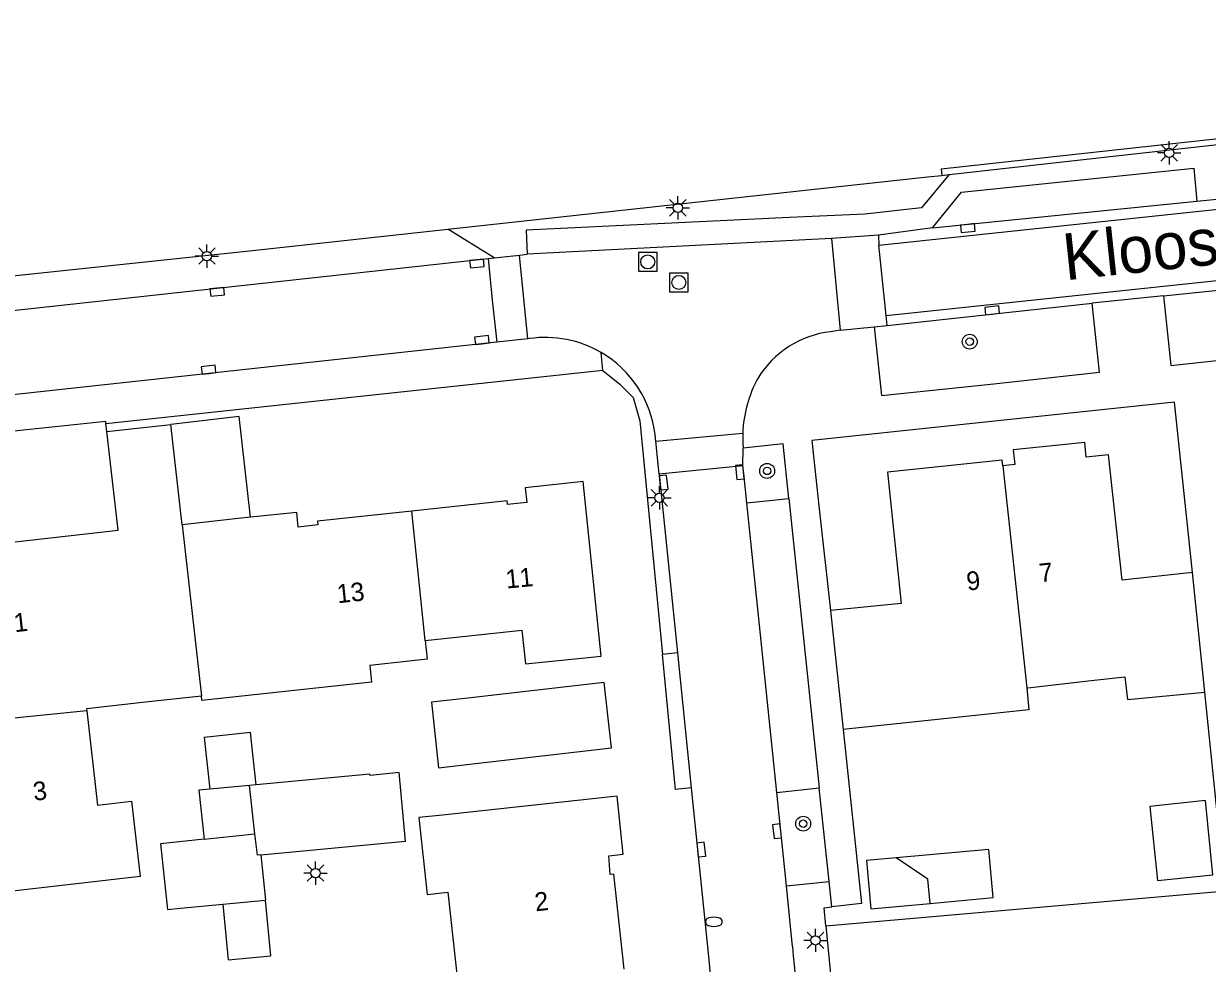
# Model space of a CAD drawing. Extents: x 140000 to 143000, y 403500 to 406000.
# Drawn here: x 140434.8 to 140498.4, y 403933.9 to 403984.3 of the extents above; entities that cross this region are included whole.
import ezdxf

# ---------------------------------------------------------------- set-up
doc = ezdxf.new("R2010")
doc.units = 0
for name, color, linetype in [('gg-afsc-erfafscheiding', 7, 'Continuous'), ('gg-afsc-hekwerk', 7, 'Continuous'), ('gg-anno-huisnummerreeks BGT', 7, 'Continuous'), ('gg-anno-openbare ruimte label', 7, 'Continuous'), ('gg-bbg-bijgebouw', 7, 'Continuous'), ('gg-bbg-gedigitaliseerde bebouwing', 7, 'Continuous'), ('gg-bbg-gedigitaliseerde bijgebouw', 7, 'Continuous'), ('gg-bbg-hoofdgebouw', 7, 'Continuous'), ('gg-bbg-luifel en loopbrug', 7, 'Continuous'), ('gg-bbg-tussenscheiding', 7, 'Continuous'), ('gg-knt-verharding', 7, 'Continuous'), ('gg-knt-verharding nz', 7, 'Continuous'), ('gt-grn-groengrens', 7, 'Continuous'), ('gt-grn-weggrens', 7, 'Continuous'), ('gt-symb-boom', 7, 'Continuous'), ('gt-symb-brandkraan', 7, 'Continuous'), ('gt-symb-kolk', 7, 'Continuous'), ('gt-symb-lichtmast', 7, 'Continuous'), ('gt-symb-rioolschacht', 7, 'Continuous')]:
    doc.layers.add(name, color=color, linetype=linetype)

# ---------------------------------------------------------------- blocks, each defined once
blk = doc.blocks.new('gt0-BR')
at = {"layer": 'gt-symb-brandkraan'}
for centre, radius, start, end in [((-0.244, 0), 0.206, 107.56694, 252.43307), ((0.599, -2.664), 3, 106.89205, 107.56694), ((0, -0.691), 0.938, 73.10799, 106.89205), ((-0.599, -2.664), 3, 72.43309, 73.10799), ((0.244, 0), 0.206, 287.56695, 72.43309), ((0.599, 2.664), 3, 252.43307, 253.10797), ((0, 0.691), 0.938, 253.10797, 286.89206), ((-0.599, 2.664), 3, 286.89206, 287.56695)]:
    blk.add_arc(centre, radius, start, end, dxfattribs=at)
blk = doc.blocks.new('gt0-RS')
at = {"layer": 'gt-symb-rioolschacht'}
blk.add_lwpolyline([(-0.5, -0.5), (0.5, -0.5), (0.5, 0.5), (-0.5, 0.5)], close=True, dxfattribs=at)
blk.add_circle((0, 0), 0.375, dxfattribs=at)
blk = doc.blocks.new('gt0-LMAST')
at = {"layer": 'gt-symb-lichtmast'}
for p, q in [((-0.182, 0.173), (-0.447, 0.438)), ((-0.005, 0.246), (-0.005, 0.621)), ((0.172, 0.173), (0.437, 0.438)), ((-0.255, -0.004), (-0.63, -0.004)), ((-0.182, -0.181), (-0.447, -0.446)), ((-0.005, -0.254), (-0.005, -0.629)), ((0.437, -0.446), (0.172, -0.181)), ((0.245, -0.004), (0.62, -0.004))]:
    blk.add_line(p, q, dxfattribs=at)
blk.add_circle((-0.005, -0.004), 0.25, dxfattribs=at)
blk = doc.blocks.new('gt0-KOLK')
at = {"layer": 'gt-symb-kolk'}
blk.add_lwpolyline([(0, 0), (0.375, 0), (0.375, 0.4), (-0.375, 0.4), (-0.375, 0), (0, 0)], dxfattribs=at)
blk = doc.blocks.new('gt0-BOOM')
at = {"layer": 'gt-symb-boom'}
for radius in [0.4, 0.2]:
    blk.add_circle((0, 0), radius, dxfattribs=at)

msp = doc.modelspace()

# ---------------------------------------------------------------- linework, layer by layer
at = {"layer": 'gg-afsc-erfafscheiding'}
for p, q in [((140439.265, 403962.431), (140439.213, 403962.845)), ((140477.872, 403935.89), (140559.274, 403942.987))]:
    msp.add_line(p, q, dxfattribs=at)
for points in [[(140465.89, 403965.71), (140466.811, 403964.97), (140467.527, 403964.266), (140467.887, 403963), (140469.093, 403950.465)], [(140439.213, 403962.845), (140439.196, 403962.979), (140426.933, 403961.683), (140424.252, 403958.674), (140423.814, 403957.274), (140423.656, 403956.014), (140423.893, 403953.713)]]:
    msp.add_lwpolyline(points, dxfattribs=at)
at = {"layer": 'gg-afsc-hekwerk'}
msp.add_lwpolyline([(140555.427, 403984.336), (140484.069, 403976.529), (140484.106, 403976.189)], dxfattribs=at)
at = {"layer": 'gg-bbg-bijgebouw'}
for p, q in [((140447.271, 403943.456), (140446.919, 403943.423)), ((140444.485, 403940.543), (140447.212, 403940.832)), ((140447.527, 403939.697), (140447.785, 403937.264)), ((140445.495, 403937.048), (140447.785, 403937.264))]:
    msp.add_line(p, q, dxfattribs=at)
for points in [[(140465.96, 403948.95), (140458.648, 403948.113), (140456.7, 403947.89), (140457.062, 403944.369), (140459.058, 403944.602), (140466.37, 403945.442), (140465.96, 403948.95)], [(140447.527, 403939.697), (140455.301, 403940.423), (140454.956, 403944.123), (140453.395, 403943.96), (140453.389, 403944.027), (140447.271, 403943.456)], [(140444.485, 403940.543), (140442.135, 403940.294), (140442.51, 403936.758), (140443.212, 403936.833), (140445.495, 403937.048)]]:
    msp.add_lwpolyline(points, dxfattribs=at)
at = {"layer": 'gg-bbg-gedigitaliseerde bebouwing'}
msp.add_lwpolyline([(140456.36, 403951.2), (140456.469, 403950.206), (140453.376, 403949.867)], dxfattribs=at)
at = {"layer": 'gg-bbg-gedigitaliseerde bijgebouw'}
msp.add_line((140447.212, 403940.832), (140446.919, 403943.423), dxfattribs=at)
for points in [[(140481.644, 403939.531), (140480.053, 403939.385), (140480.292, 403936.796), (140483.472, 403937.089)], [(140483.472, 403937.089), (140483.353, 403938.384), (140481.644, 403939.531)]]:
    msp.add_lwpolyline(points, dxfattribs=at)
at = {"layer": 'gg-bbg-hoofdgebouw'}
for p, q in [((140443.302, 403957.428), (140442.693, 403962.818)), ((140478.132, 403952.811), (140478.803, 403946.424))]:
    msp.add_line(p, q, dxfattribs=at)
for points in [[(140431.241, 403946.74), (140430.651, 403951.892), (140430.831, 403951.912), (140430.731, 403952.932), (140429.94, 403952.832), (140429.571, 403955.972), (140439.863, 403957.136), (140439.265, 403962.431), (140442.693, 403962.818)], [(140497.566, 403954.863), (140494.28, 403954.51), (140493.78, 403954.456), (140493.057, 403961.184), (140491.862, 403961.059), (140491.779, 403961.848), (140487.932, 403961.452), (140488.016, 403960.654), (140487.378, 403960.587)], [(140487.378, 403960.587), (140487.348, 403960.888), (140481.179, 403960.241), (140481.917, 403953.196), (140478.132, 403952.811)], [(140456.36, 403951.2), (140461.543, 403951.768), (140461.741, 403949.961), (140465.8, 403950.371), (140464.84, 403959.741), (140461.73, 403959.402), (140461.81, 403958.621), (140460.77, 403958.521), (140460.751, 403958.711), (140455.644, 403958.16)], [(140446.98, 403957.824), (140446.311, 403957.752), (140443.302, 403957.428)], [(140455.644, 403958.16), (140450.571, 403957.612), (140450.591, 403957.422), (140449.541, 403957.302), (140449.461, 403958.091), (140446.98, 403957.824)], [(140498.226, 403948.429), (140497.567, 403954.863), (140497.566, 403954.863)], [(140453.376, 403949.867), (140453.473, 403948.977), (140444.368, 403947.98), (140444.341, 403948.221)], [(140488.662, 403948.663), (140488.727, 403948.671), (140492.127, 403949.056), (140493.936, 403949.261), (140494.074, 403948.043), (140498.226, 403948.429)], [(140488.662, 403948.663), (140488.771, 403947.487), (140478.803, 403946.424)], [(140444.341, 403948.221), (140441.339, 403947.891), (140438.168, 403947.542), (140438.18, 403947.435)], [(140438.18, 403947.435), (140438.763, 403942.373), (140440.587, 403942.583), (140441.052, 403938.539), (140431.681, 403937.461), (140431.321, 403940.581), (140432.111, 403940.671), (140432.011, 403941.702), (140431.821, 403941.682), (140431.241, 403946.74)], [(140467.051, 403933.55), (140466.481, 403938.662), (140466.29, 403938.64), (140466.21, 403939.651), (140466.99, 403939.741), (140466.66, 403942.852), (140457.283, 403941.834), (140456.016, 403941.696), (140456.465, 403937.567), (140457.577, 403937.688), (140458.127, 403932.634)]]:
    msp.add_lwpolyline(points, dxfattribs=at)
at = {"layer": 'gg-bbg-luifel en loopbrug'}
msp.add_line((140446.919, 403943.423), (140444.782, 403943.224), dxfattribs=at)
for points in [[(140446.98, 403957.824), (140446.37, 403963.233), (140442.693, 403962.818)], [(140447.271, 403943.456), (140446.977, 403946.268), (140444.491, 403946.008), (140444.782, 403943.224)], [(140444.782, 403943.224), (140444.207, 403943.17), (140444.485, 403940.543)], [(140495.274, 403942.301), (140495.682, 403938.322), (140498.666, 403938.628), (140498.258, 403942.607), (140495.274, 403942.301)], [(140483.472, 403937.089), (140486.858, 403937.401), (140486.619, 403939.99), (140481.644, 403939.531)], [(140445.495, 403937.048), (140445.777, 403934.061), (140448.066, 403934.277), (140447.785, 403937.264)]]:
    msp.add_lwpolyline(points, dxfattribs=at)
at = {"layer": 'gg-bbg-tussenscheiding'}
for p, q in [((140487.378, 403960.587), (140488.662, 403948.663)), ((140456.36, 403951.2), (140455.644, 403958.16)), ((140443.302, 403957.428), (140444.341, 403948.221)), ((140438.18, 403947.435), (140431.241, 403946.74))]:
    msp.add_line(p, q, dxfattribs=at)
msp.add_lwpolyline([(140447.527, 403939.697), (140447.342, 403939.676), (140447.212, 403940.832)], dxfattribs=at)
at = {"layer": 'gg-knt-verharding'}
for p, q in [((140497.791, 403974.795), (140501.969, 403975.223)), ((140483.603, 403973.37), (140497.791, 403974.795)), ((140460.052, 403971.757), (140457.576, 403973.298)), ((140483.603, 403973.37), (140480.699, 403972.975)), ((140478.173, 403972.797), (140461.838, 403971.958)), ((140480.699, 403972.975), (140478.173, 403972.797)), ((140478.173, 403972.797), (140478.648, 403967.878)), ((140480.699, 403972.975), (140480.72, 403972.447)), ((140481.112, 403968.667), (140480.72, 403972.447)), ((140460.052, 403971.757), (140461.418, 403971.911)), ((140461.418, 403971.911), (140461.838, 403971.958)), ((140461.869, 403967.412), (140461.418, 403971.911)), ((140415.781, 403966.931), (140459.737, 403971.723)), ((140459.737, 403971.723), (140460.052, 403971.757)), ((140481.168, 403968.125), (140492.175, 403969.322)), ((140496.008, 403969.714), (140492.175, 403969.322)), ((140481.168, 403968.125), (140481.112, 403968.667)), ((140478.648, 403967.878), (140480.477, 403968.057)), ((140480.477, 403968.057), (140481.168, 403968.125)), ((140461.869, 403967.412), (140460.21, 403967.232)), ((140461.963, 403967.422), (140461.869, 403967.412)), ((140478.648, 403967.878), (140478.129, 403967.791)), ((140460.21, 403967.232), (140426.612, 403963.583)), ((140465.89, 403965.71), (140465.801, 403966.677)), ((140465.89, 403965.71), (140439.213, 403962.845)), ((140468.735, 403961.909), (140473.415, 403962.346)), ((140468.735, 403961.909), (140468.7, 403962.251)), ((140468.916, 403960.143), (140468.735, 403961.909)), ((140473.422, 403960.59), (140473.437, 403961.541)), ((140473.422, 403960.59), (140468.916, 403960.143)), ((140468.916, 403960.143), (140469.9, 403950.54)), ((140473.628, 403958.599), (140475.888, 403958.833)), ((140475.888, 403958.833), (140477.519, 403943.299)), ((140469.9, 403950.54), (140469.093, 403950.465)), ((140470.642, 403943.303), (140471.571, 403934.237)), ((140475.235, 403943.051), (140477.519, 403943.299)), ((140478.048, 403938.269), (140477.519, 403943.299)), ((140475.754, 403938.034), (140475.235, 403943.051)), ((140475.754, 403938.034), (140478.048, 403938.269)), ((140478.191, 403936.907), (140478.048, 403938.269))]:
    msp.add_line(p, q, dxfattribs=at)
for points in [[(140484.494, 403976.231), (140510.138, 403979.108), (140537.462, 403981.986), (140555.467, 403983.938)], [(140483.603, 403973.37), (140485.162, 403975.283), (140497.633, 403976.57), (140497.791, 403974.795)], [(140484.494, 403976.231), (140483.012, 403974.442), (140479.961, 403974.11), (140475.922, 403973.92), (140461.773, 403973.253), (140461.838, 403971.958)], [(140496.008, 403969.714), (140496.405, 403965.97), (140512.411, 403967.715), (140534.443, 403970.018), (140534.063, 403973.743)], [(140496.008, 403969.714), (140511.958, 403971.373), (140534.063, 403973.743)], [(140413.67, 403968.623), (140447.077, 403972.154), (140457.576, 403973.298)], [(140459.737, 403971.723), (140459.954, 403969.484), (140460.21, 403967.232)], [(140480.477, 403968.057), (140480.869, 403964.375), (140486.889, 403965.002), (140492.567, 403965.613), (140492.175, 403969.322)], [(140497.566, 403954.863), (140496.598, 403964.006), (140492.688, 403963.592), (140477.12, 403961.944), (140477.492, 403958.436), (140478.132, 403952.811)], [(140475.888, 403958.833), (140475.579, 403961.773), (140473.437, 403961.541)], [(140473.628, 403958.599), (140473.464, 403960.181), (140473.422, 403960.59)], [(140470.642, 403943.303), (140469.792, 403943.201), (140469.093, 403950.465)], [(140511.943, 403939.396), (140499.268, 403938.257), (140498.226, 403948.429)], [(140478.803, 403946.424), (140479.785, 403937.081), (140478.191, 403936.907)], [(140477.872, 403935.89), (140477.776, 403936.857), (140478.191, 403936.907)], [(140477.872, 403935.89), (140478.165, 403932.936), (140478.555, 403930.131), (140478.838, 403928.593), (140479.338, 403927.175), (140480.036, 403925.627), (140480.991, 403923.895), (140482.375, 403921.821), (140485.027, 403918.471), (140490.615, 403911.561), (140492.997, 403908.725), (140494.586, 403906.355), (140495.824, 403903.778), (140496.508, 403901.937)]]:
    msp.add_lwpolyline(points, dxfattribs=at)
for centre, radius, start, end in [((140462.815, 403961.555), 5.929, 59.76311, 98.26657), ((140478.729, 403962.543), 5.283, 96.52177, 148.72502), ((140462.818, 403961.56), 5.923, 6.69506, 59.75399), ((140480.06, 403962.117), 6.649, 151.5518, 178.03036), ((140480.137, 403962.127), 6.725, 178.1331, 184.99781), ((140503.669, 403936.708), 32.193, 184.40288, 217.38722)]:
    msp.add_arc(centre, radius, start, end, dxfattribs=at)
at = {"layer": 'gg-knt-verharding nz'}
for p, q in [((140475.235, 403943.051), (140473.628, 403958.599)), ((140469.9, 403950.54), (140470.642, 403943.303)), ((140476.09, 403934.78), (140475.754, 403938.034))]:
    msp.add_line(p, q, dxfattribs=at)
msp.add_arc((140502.346, 403936.218), 26.295, 183.13554, 218.4333, dxfattribs=at)
at = {"layer": 'gt-grn-groengrens'}
msp.add_line((140484.106, 403976.189), (140484.494, 403976.231), dxfattribs=at)
msp.add_lwpolyline([(140457.576, 403973.298), (140483.332, 403976.104), (140484.106, 403976.189)], dxfattribs=at)
at = {"layer": 'gt-grn-weggrens'}
msp.add_line((140480.72, 403972.447), (140552.175, 403979.979), dxfattribs=at)
msp.add_lwpolyline([(140481.112, 403968.667), (140490.084, 403969.605), (140552.551, 403976.217)], dxfattribs=at)

# ---------------------------------------------------------------- block references
at = {"layer": 'gt-symb-boom'}
for p in [(140485.601, 403967.259), (140474.722, 403960.317), (140476.656, 403941.37)]:
    msp.add_blockref('gt0-BOOM', p, dxfattribs=at)
at = {"layer": 'gt-symb-brandkraan'}
msp.add_blockref('gt0-BR', (140471.861, 403936.103), dxfattribs=at)
at = {"layer": 'gt-symb-kolk'}
for p, rotation in [((140485.481, 403973.559), -174.26049799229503), ((140459.114, 403971.655), -173.78190170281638), ((140445.168, 403970.135), -173.78190170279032), ((140486.827, 403968.74), 6.210075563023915), ((140459.423, 403967.147), 6.193158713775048), ((140444.747, 403965.553), 6.2020525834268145), ((140473.455, 403960.273), 95.86074780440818), ((140468.964, 403959.677), -84.14727983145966), ((140475.449, 403940.986), 95.90973955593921), ((140470.985, 403939.958), -84.14727983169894)]:
    msp.add_blockref('gt0-KOLK', p, dxfattribs=dict(at, rotation=rotation))
at = {"layer": 'gt-symb-lichtmast'}
for p in [(140496.318, 403977.4), (140469.932, 403974.451), (140444.638, 403971.86), (140468.938, 403958.878), (140450.471, 403938.722), (140477.321, 403935.109)]:
    msp.add_blockref('gt0-LMAST', p, dxfattribs=at)
at = {"layer": 'gt-symb-rioolschacht'}
for p in [(140468.306, 403971.541), (140469.975, 403970.44)]:
    msp.add_blockref('gt0-RS', p, dxfattribs=at)

# ---------------------------------------------------------------- texts
at = {"layer": 'gg-anno-huisnummerreeks BGT'}
for s, rotation, p in [('7', 6.1, (140489.38, 403954.332)), ('11', 5.4, (140460.718, 403953.996)), ('9', 6, (140485.476, 403953.886)), ('13', 6.1, (140451.66, 403953.204)), ('1', 6.5, (140434.314, 403951.649)), ('3', 6.5, (140435.351, 403942.596)), ('2', 6.3, (140462.288, 403936.66))]:
    msp.add_text(s, height=1, rotation=rotation, dxfattribs=at).set_placement(p)
at = {"layer": 'gg-anno-openbare ruimte label'}
msp.add_text('Kloosterstraat', height=2.5, rotation=6.1, dxfattribs=at).set_placement((140490.74, 403970.55))

doc.saveas('drawing.dxf')
